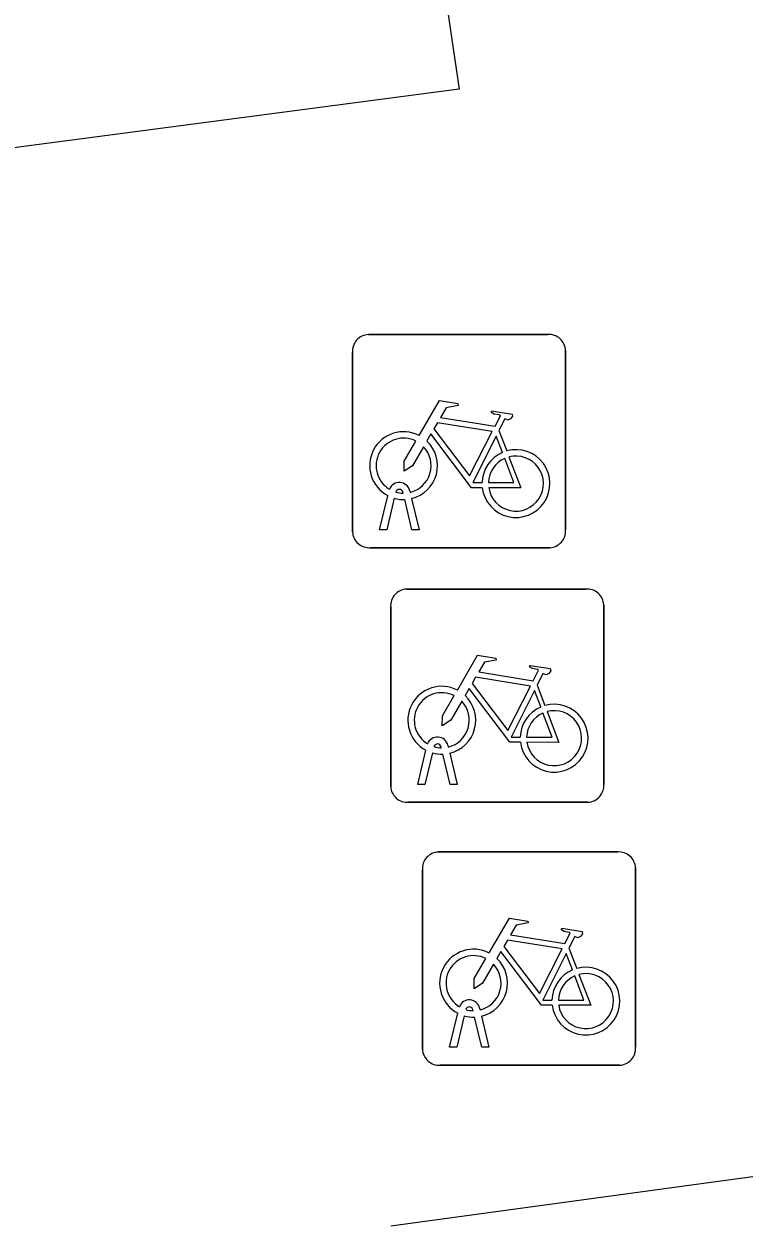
# Model space of a CAD drawing. Extents: x 162157 to 163165, y 378998 to 380775.
# Drawn here: x 162201.54 to 162204.92, y 379863.95 to 379869.56 of the extents above; entities that cross this region are included whole.
import ezdxf

# ---------------------------------------------------------------- set-up
doc = ezdxf.new("R2010")
doc.units = 0
for name, color, linetype in [('IMGEO_Fietsenrek', 7, 'Continuous'), ('IMGEO_Groenvoorziening', 7, 'Continuous'), ('IMGEO_Hek', 7, 'Continuous'), ('IMGEO_Voetpad_open', 7, 'Continuous')]:
    doc.layers.add(name, color=color, linetype=linetype)

msp = doc.modelspace()

# ---------------------------------------------------------------- linework, layer by layer
at = {"layer": 'IMGEO_Fietsenrek'}
for p, q in [((162203.1589, 379868.1025), (162203.9998, 379868.1025)), ((162203.9998, 379868.1025), (162203.1589, 379868.1025)), ((162204.0835, 379868.0281), (162204.0835, 379867.1872)), ((162204.0835, 379867.1872), (162204.0835, 379868.0281)), ((162203.0845, 379867.1779), (162203.0845, 379868.0188)), ((162203.0845, 379868.0188), (162203.0845, 379867.1779)), ((162203.7712, 379867.6522), (162203.8075, 379867.557)), ((162203.3219, 379867.3589), (162203.3209, 379867.3632)), ((162203.3526, 379867.3704), (162203.3544, 379867.3625)), ((162203.2115, 379867.1873), (162203.2498, 379867.3473)), ((162203.2802, 379867.3351), (162203.2449, 379867.1873)), ((162203.363, 379867.1873), (162203.3291, 379867.329)), ((162203.3614, 379867.3333), (162203.3964, 379867.1873)), ((162203.2449, 379867.1873), (162203.2115, 379867.1873)), ((162203.3964, 379867.1873), (162203.363, 379867.1873)), ((162204.0091, 379867.1035), (162203.1682, 379867.1035)), ((162203.1682, 379867.1035), (162204.0091, 379867.1035)), ((162203.3379, 379866.9095), (162204.1788, 379866.9095)), ((162204.1788, 379866.9095), (162203.3379, 379866.9095)), ((162203.2635, 379865.9849), (162203.2635, 379866.8258)), ((162203.2635, 379866.8258), (162203.2635, 379865.9849)), ((162204.2625, 379866.8351), (162204.2625, 379865.9942)), ((162204.2625, 379865.9942), (162204.2625, 379866.8351)), ((162203.9502, 379866.4592), (162203.9865, 379866.364)), ((162203.5316, 379866.1774), (162203.5334, 379866.1695)), ((162203.3905, 379865.9943), (162203.4288, 379866.1543)), ((162203.4592, 379866.1421), (162203.4239, 379865.9943)), ((162203.5009, 379866.1659), (162203.4999, 379866.1702)), ((162203.542, 379865.9943), (162203.5081, 379866.136)), ((162203.5404, 379866.1403), (162203.5754, 379865.9943)), ((162203.4239, 379865.9943), (162203.3905, 379865.9943)), ((162203.5754, 379865.9943), (162203.542, 379865.9943)), ((162204.1881, 379865.9105), (162203.3472, 379865.9105)), ((162203.3472, 379865.9105), (162204.1881, 379865.9105)), ((162203.4869, 379865.6775), (162204.3278, 379865.6775)), ((162204.3278, 379865.6775), (162203.4869, 379865.6775)), ((162203.4125, 379864.7529), (162203.4125, 379865.5938)), ((162203.4125, 379865.5938), (162203.4125, 379864.7529)), ((162204.4115, 379865.6031), (162204.4115, 379864.7622)), ((162204.4115, 379864.7622), (162204.4115, 379865.6031)), ((162204.0992, 379865.2272), (162204.1355, 379865.132)), ((162203.6806, 379864.9454), (162203.6824, 379864.9375)), ((162203.5395, 379864.7623), (162203.5778, 379864.9223)), ((162203.6082, 379864.9101), (162203.5729, 379864.7623)), ((162203.6499, 379864.9339), (162203.6489, 379864.9382)), ((162203.691, 379864.7623), (162203.6571, 379864.904)), ((162203.6894, 379864.9083), (162203.7244, 379864.7623)), ((162203.5729, 379864.7623), (162203.5395, 379864.7623)), ((162203.7244, 379864.7623), (162203.691, 379864.7623)), ((162204.3371, 379864.6785), (162203.4962, 379864.6785)), ((162203.4962, 379864.6785), (162204.3371, 379864.6785))]:
    msp.add_line(p, q, dxfattribs=at)
for points in [[(162203.3971, 379867.6292), (162203.4918, 379867.7927), (162203.578, 379867.7789), (162203.5797, 379867.7702), (162203.5236, 379867.7593), (162203.4974, 379867.714), (162203.7526, 379867.6732)], [(162203.7526, 379867.6732), (162203.7776, 379867.722), (162203.7725, 379867.726), (162203.7493, 379867.7297), (162203.7366, 379867.7372), (162203.7356, 379867.7403), (162203.7378, 379867.7449), (162203.8326, 379867.7298), (162203.8349, 379867.7195), (162203.8255, 379867.7071), (162203.8131, 379867.7007), (162203.7986, 379867.7069), (162203.7712, 379867.6522)], [(162203.6928, 379867.3845), (162203.6431, 379867.3846), (162203.4524, 379867.6363), (162203.4334, 379867.6035)], [(162203.7397, 379867.648), (162203.4829, 379867.689), (162203.4662, 379867.6602), (162203.6332, 379867.4399), (162203.7397, 379867.648)], [(162203.4178, 379867.5767), (162203.3662, 379867.4875), (162203.3263, 379867.4615), (162203.3275, 379867.509), (162203.382, 379867.6032)], [(162203.7877, 379867.55), (162203.7584, 379867.6268), (162203.649, 379867.4087), (162203.6917, 379867.4086)], [(162203.7217, 379867.4085), (162203.8416, 379867.4083), (162203.7984, 379867.5219)], [(162203.8182, 379867.5288), (162203.8732, 379867.3842), (162203.7231, 379867.3845)], [(162203.5761, 379866.4362), (162203.6708, 379866.5997), (162203.757, 379866.5859), (162203.7587, 379866.5772), (162203.7026, 379866.5663), (162203.6764, 379866.521), (162203.9316, 379866.4802)], [(162203.9316, 379866.4802), (162203.9566, 379866.529), (162203.9515, 379866.533), (162203.9283, 379866.5367), (162203.9156, 379866.5442), (162203.9146, 379866.5473), (162203.9168, 379866.5519), (162204.0116, 379866.5368), (162204.0139, 379866.5265), (162204.0045, 379866.5141), (162203.9921, 379866.5077), (162203.9776, 379866.5139), (162203.9502, 379866.4592)], [(162203.9187, 379866.455), (162203.6619, 379866.496), (162203.6452, 379866.4672), (162203.8122, 379866.2469), (162203.9187, 379866.455)], [(162203.5968, 379866.3837), (162203.5452, 379866.2945), (162203.5053, 379866.2685), (162203.5065, 379866.316), (162203.561, 379866.4102)], [(162203.8718, 379866.1915), (162203.8221, 379866.1916), (162203.6314, 379866.4433), (162203.6124, 379866.4105)], [(162203.9667, 379866.357), (162203.9374, 379866.4338), (162203.828, 379866.2157), (162203.8707, 379866.2156)], [(162203.9007, 379866.2155), (162204.0206, 379866.2153), (162203.9774, 379866.3289)], [(162203.9972, 379866.3358), (162204.0522, 379866.1912), (162203.9021, 379866.1915)], [(162203.7251, 379865.2042), (162203.8198, 379865.3677), (162203.906, 379865.3539), (162203.9077, 379865.3452), (162203.8516, 379865.3343), (162203.8254, 379865.289), (162204.0806, 379865.2482)], [(162204.0806, 379865.2482), (162204.1056, 379865.297), (162204.1005, 379865.301), (162204.0773, 379865.3047), (162204.0646, 379865.3122), (162204.0636, 379865.3153), (162204.0658, 379865.3199), (162204.1606, 379865.3048), (162204.1629, 379865.2945), (162204.1535, 379865.2821), (162204.1411, 379865.2757), (162204.1266, 379865.2819), (162204.0992, 379865.2272)], [(162204.0677, 379865.223), (162203.8109, 379865.264), (162203.7942, 379865.2352), (162203.9612, 379865.0149), (162204.0677, 379865.223)], [(162203.7458, 379865.1517), (162203.6942, 379865.0625), (162203.6543, 379865.0365), (162203.6555, 379865.084), (162203.71, 379865.1782)], [(162204.0208, 379864.9595), (162203.9711, 379864.9596), (162203.7804, 379865.2113), (162203.7614, 379865.1785)], [(162204.1157, 379865.125), (162204.0864, 379865.2018), (162203.977, 379864.9837), (162204.0197, 379864.9836)], [(162204.0497, 379864.9835), (162204.1696, 379864.9833), (162204.1264, 379865.0969)], [(162204.1462, 379865.1038), (162204.2012, 379864.9592), (162204.0511, 379864.9595)]]:
    msp.add_lwpolyline(points, dxfattribs=at)
for centre, radius, start, end in [((162203.1622, 379868.0246), 0.0779, 92.4484, 184.2845), ((162203.1622, 379868.0246), 0.0779, 92.4484, 184.2845), ((162204.0056, 379868.0248), 0.0779, 2.4484, 94.2845), ((162204.0056, 379868.0248), 0.0779, 2.4484, 94.2845), ((162203.3241, 379867.4879), 0.159, 62.6766, 242.1369), ((162203.3241, 379867.4879), 0.129, 63.3192, 238.903), ((162203.3241, 379867.4879), 0.159, 283.5766, 46.6042), ((162203.3241, 379867.4879), 0.129, 283.6043, 43.4302), ((162203.8507, 379867.4039), 0.159, 113.3408, 178.3217), ((162203.8507, 379867.4039), 0.159, 187.0065, 105.7708), ((162203.8507, 379867.4039), 0.129, 113.923, 177.9556), ((162203.8507, 379867.4039), 0.129, 188.6715, 104.5883), ((162203.3039, 379867.3593), 0.0499, 12.8025, 158.6934), ((162203.3039, 379867.3593), 0.0174, 12.8025, 163.4502), ((162203.3241, 379867.4879), 0.129, 253.415, 269.0204), ((162203.3241, 379867.4879), 0.159, 253.9967, 271.7867), ((162204.0058, 379867.1814), 0.0779, 272.4484, 4.2845), ((162204.0058, 379867.1814), 0.0779, 272.4484, 4.2845), ((162203.1624, 379867.1812), 0.0779, 182.4484, 274.2845), ((162203.1624, 379867.1812), 0.0779, 182.4484, 274.2845), ((162203.3412, 379866.8316), 0.0779, 92.4484, 184.2845), ((162203.3412, 379866.8316), 0.0779, 92.4484, 184.2845), ((162204.1846, 379866.8318), 0.0779, 2.4484, 94.2845), ((162204.1846, 379866.8318), 0.0779, 2.4484, 94.2845), ((162203.5031, 379866.2949), 0.159, 62.6766, 242.1369), ((162203.5031, 379866.2949), 0.129, 63.3192, 238.903), ((162203.5031, 379866.2949), 0.159, 283.5766, 46.6042), ((162203.5031, 379866.2949), 0.129, 283.6043, 43.4302), ((162204.0297, 379866.2109), 0.159, 113.3408, 178.3217), ((162204.0297, 379866.2109), 0.159, 187.0065, 105.7708), ((162204.0297, 379866.2109), 0.129, 113.923, 177.9556), ((162204.0297, 379866.2109), 0.129, 188.6715, 104.5883), ((162203.4829, 379866.1663), 0.0499, 12.8025, 158.6934), ((162203.4829, 379866.1663), 0.0174, 12.8025, 163.4502), ((162203.5031, 379866.2949), 0.159, 253.9967, 271.7867), ((162203.5031, 379866.2949), 0.129, 253.415, 269.0204), ((162203.3414, 379865.9882), 0.0779, 182.4484, 274.2845), ((162203.3414, 379865.9882), 0.0779, 182.4484, 274.2845), ((162204.1848, 379865.9884), 0.0779, 272.4484, 4.2845), ((162204.1848, 379865.9884), 0.0779, 272.4484, 4.2845), ((162203.4902, 379865.5996), 0.0779, 92.4484, 184.2845), ((162203.4902, 379865.5996), 0.0779, 92.4484, 184.2845), ((162204.3336, 379865.5998), 0.0779, 2.4484, 94.2845), ((162204.3336, 379865.5998), 0.0779, 2.4484, 94.2845), ((162203.6521, 379865.0629), 0.159, 62.6766, 242.1369), ((162203.6521, 379865.0629), 0.129, 63.3192, 238.903), ((162203.6521, 379865.0629), 0.159, 283.5766, 46.6042), ((162203.6521, 379865.0629), 0.129, 283.6043, 43.4302), ((162204.1787, 379864.9789), 0.159, 113.3408, 178.3217), ((162204.1787, 379864.9789), 0.159, 187.0065, 105.7708), ((162204.1787, 379864.9789), 0.129, 113.923, 177.9556), ((162204.1787, 379864.9789), 0.129, 188.6715, 104.5883), ((162203.6319, 379864.9343), 0.0499, 12.8025, 158.6934), ((162203.6319, 379864.9343), 0.0174, 12.8025, 163.4502), ((162203.6521, 379865.0629), 0.159, 253.9967, 271.7867), ((162203.6521, 379865.0629), 0.129, 253.415, 269.0204), ((162203.4904, 379864.7562), 0.0779, 182.4484, 274.2845), ((162203.4904, 379864.7562), 0.0779, 182.4484, 274.2845), ((162204.3338, 379864.7564), 0.0779, 272.4484, 4.2845), ((162204.3338, 379864.7564), 0.0779, 272.4484, 4.2845)]:
    msp.add_arc(centre, radius, start, end, dxfattribs=at)
at = {"layer": 'IMGEO_Groenvoorziening'}
msp.add_arc((162234.1043, 379837.5427), 35.5084, 116.24701, 154.72936, dxfattribs=at)
at = {"layer": 'IMGEO_Hek'}
msp.add_arc((162234.1043, 379837.5427), 35.5084, 116.24701, 154.72936, dxfattribs=at)
at = {"layer": 'IMGEO_Voetpad_open'}
for points in [[(162203.143, 379872.249), (162203.584, 379869.252), (162184.199, 379866.7), (162183.777, 379869.752)], [(162205.893, 379869.186), (162206.554, 379864.373), (162203.264, 379863.924)]]:
    msp.add_lwpolyline(points, dxfattribs=at)

doc.saveas('drawing.dxf')
